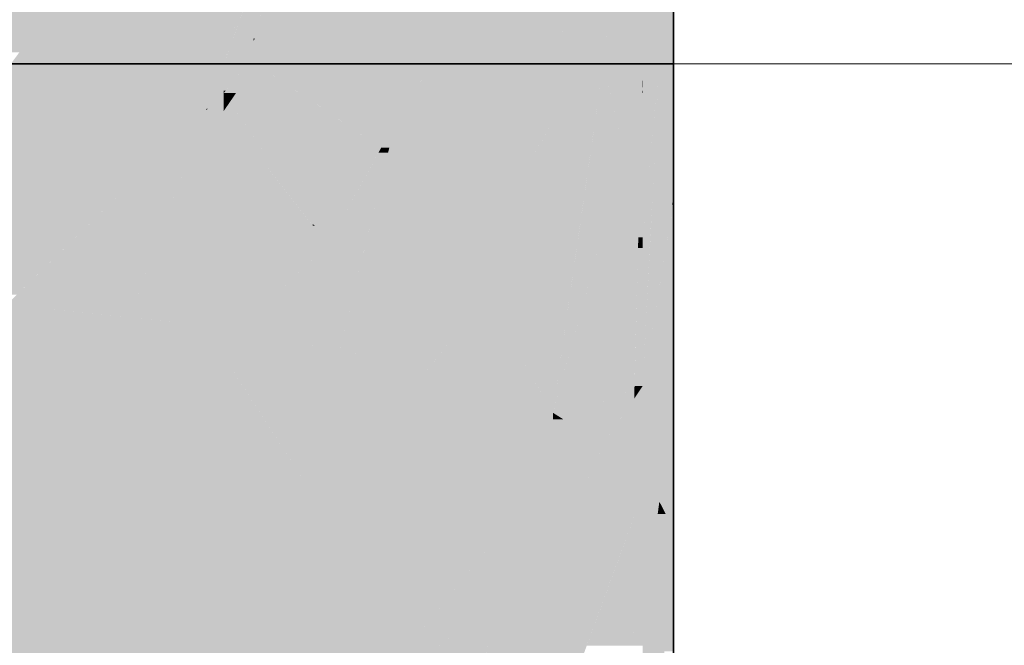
# Model space of a CAD drawing. Extents: x -350 to 540, y -53 to 541.
# Tile 314 of 569: x -105.02 to -102.83, y 100.49 to 101.89. Entities that reach past the tile are written whole.
import ezdxf

# ---------------------------------------------------------------- set-up
doc = ezdxf.new("R2010")
doc.units = 0
doc.layers.get('0').update_dxf_attribs({"lineweight": 35})
for name, color, linetype, lineweight, true_color in [('L_Fortluft', 7, 'Continuous', 35, 0x993300), ('L_Fortluft-Shading', 7, 'Continuous', 35, 0x993300), ('L_Fortluft_Beschriftung', 7, 'Continuous', 18, 0x993300)]:
    doc.layers.add(name, color=color, linetype=linetype, lineweight=lineweight, true_color=true_color)

# ---------------------------------------------------------------- blocks, each defined once
blk = doc.blocks.new('Shading-A06HSWHYNL', base_point=(-103.5622, 98.1166))
at = {"layer": 'L_Fortluft-Shading', "color": 24, "true_color": 0x923000}
for points in [[(-104.5622, 101.7225), (-105.0367, 101.7225), (-104.5622, 101.7878)], [(-105.0367, 101.7225), (-104.5622, 101.7878), (-105.0356, 101.7878)], [(-105.0445, 101.2742), (-104.5622, 101.7225), (-105.0367, 101.7225)], [(-104.5622, 101.6853), (-104.6004, 101.6853), (-104.5622, 101.7225)], [(-104.5977, 101.6879), (-104.5994, 101.6879), (-104.5622, 101.7225)], [(-105.0223, 101.2742), (-105.0445, 101.2742), (-104.6004, 101.6853)], [(-105.0445, 101.2742), (-104.6004, 101.6853), (-104.6023, 101.6853)], [(-104.6216, 101.6285), (-104.6587, 101.6285), (-104.6004, 101.6853)], [(-104.5622, 101.6285), (-104.6216, 101.6285), (-104.5622, 101.6826)], [(-104.6216, 101.6285), (-104.5622, 101.6826), (-104.6014, 101.6826)], [(-104.6004, 101.6853), (-104.6023, 101.6853), (-104.5994, 101.6879)], [(-104.5622, 101.6826), (-104.6014, 101.6826), (-104.5622, 101.6853)], [(-104.6014, 101.6826), (-104.5622, 101.6853), (-104.6004, 101.6853)], [(-104.6004, 101.6853), (-104.5977, 101.6879), (-104.5994, 101.6879)], [(-105.0345, 101.2525), (-105.0445, 101.2525), (-104.6216, 101.6285)], [(-105.0445, 101.2525), (-104.6216, 101.6285), (-104.6587, 101.6285)], [(-104.7621, 101.2516), (-105.0356, 101.2516), (-104.6216, 101.6285)], [(-104.5622, 101.2234), (-104.7726, 101.2234), (-104.5622, 101.6285)], [(-104.7726, 101.2234), (-104.5622, 101.6285), (-104.6216, 101.6285)], [(-104.7726, 101.2234), (-104.7621, 101.2516), (-105.0356, 101.2516)], [(-104.5622, 101.2008), (-104.5622, 101.2234), (-104.7726, 101.2234)]]:
    blk.add_solid(points, dxfattribs=at)
at = {"layer": 'L_Fortluft-Shading', "color": 26, "true_color": 0x882d00}
for points in [[(-104.5349, 101.7225), (-104.5622, 101.7225), (-104.4904, 101.7878)], [(-104.5622, 101.7225), (-104.4904, 101.7878), (-104.5091, 101.7878)], [(-104.5581, 101.7276), (-104.5622, 101.7276), (-104.5309, 101.7878)], [(-104.5622, 101.7276), (-104.5309, 101.7878), (-104.5622, 101.7878)], [(-104.5581, 101.7276), (-104.5091, 101.7878), (-104.5309, 101.7878)], [(-104.3636, 101.7026), (-104.5485, 101.7026), (-104.4904, 101.7878)], [(-104.3211, 101.6741), (-104.148, 101.7878), (-104.4904, 101.7878)], [(-104.148, 101.6741), (-104.3211, 101.6741), (-104.148, 101.7878)], [(-104.5622, 101.7225), (-104.5581, 101.7276), (-104.5622, 101.7276)], [(-104.5485, 101.7026), (-104.5622, 101.7026), (-104.5622, 101.7225)], [(-104.5485, 101.7026), (-104.5349, 101.7225), (-104.5622, 101.7225)], [(-104.5348, 101.6826), (-104.5622, 101.6826), (-104.5485, 101.7026)], [(-104.5622, 101.6826), (-104.5485, 101.7026), (-104.5622, 101.7026)], [(-104.4787, 101.6008), (-104.3636, 101.7026), (-104.5485, 101.7026)], [(-104.2121, 101.6008), (-104.4787, 101.6008), (-104.3636, 101.7026)], [(-104.3638, 101.4275), (-104.5622, 101.4275), (-104.5622, 101.6826)], [(-104.3657, 101.43), (-104.5348, 101.6826), (-104.5622, 101.6826)], [(-104.3616, 101.43), (-104.3657, 101.43), (-104.5348, 101.6826)], [(-104.2121, 101.6008), (-104.148, 101.6741), (-104.3211, 101.6741)], [(-104.148, 101.6297), (-104.1868, 101.6297), (-104.148, 101.6741)], [(-104.1939, 101.6008), (-104.2121, 101.6008), (-104.1868, 101.6297)], [(-104.148, 101.5903), (-104.1965, 101.5903), (-104.148, 101.6297)], [(-104.1965, 101.5903), (-104.148, 101.6297), (-104.1868, 101.6297)], [(-104.3616, 101.43), (-104.2121, 101.6008), (-104.4787, 101.6008)], [(-104.3056, 101.43), (-104.3616, 101.43), (-104.2121, 101.6008)], [(-104.2216, 101.4878), (-104.2739, 101.4878), (-104.1965, 101.5903)], [(-104.2739, 101.4878), (-104.1965, 101.5903), (-104.2178, 101.5903)], [(-104.1965, 101.5903), (-104.2178, 101.5903), (-104.2121, 101.6008)], [(-104.1965, 101.5903), (-104.1939, 101.6008), (-104.2121, 101.6008)], [(-104.148, 101.5577), (-104.2045, 101.5577), (-104.1965, 101.5903)], [(-104.148, 101.5577), (-104.148, 101.5903), (-104.1965, 101.5903)], [(-104.148, 101.4878), (-104.2216, 101.4878), (-104.148, 101.5577)], [(-104.2216, 101.4878), (-104.148, 101.5577), (-104.2045, 101.5577)], [(-104.247, 101.3847), (-104.3305, 101.3847), (-104.2216, 101.4878)], [(-104.3305, 101.3847), (-104.2216, 101.4878), (-104.2739, 101.4878)], [(-104.148, 101.2951), (-104.269, 101.2951), (-104.148, 101.4878)], [(-104.269, 101.2951), (-104.148, 101.4878), (-104.2216, 101.4878)], [(-104.5622, 101.2008), (-104.3638, 101.4275), (-104.5622, 101.4275)], [(-104.3305, 101.3847), (-104.4013, 101.3847), (-104.3638, 101.4275)], [(-104.3638, 101.4275), (-104.3616, 101.43), (-104.3657, 101.43)], [(-104.3598, 101.4275), (-104.3638, 101.4275), (-104.3616, 101.43)], [(-104.3305, 101.3847), (-104.3598, 101.4275), (-104.3638, 101.4275)], [(-104.3305, 101.3847), (-104.3056, 101.43), (-104.3616, 101.43)], [(-104.5243, 101.2008), (-104.5622, 101.2008), (-104.3305, 101.3847)], [(-104.5622, 101.2008), (-104.3305, 101.3847), (-104.4013, 101.3847)], [(-104.269, 101.2951), (-104.4249, 101.2951), (-104.3305, 101.3847)], [(-104.269, 101.2951), (-104.247, 101.3847), (-104.3305, 101.3847)], [(-104.2937, 101.1946), (-104.5309, 101.1946), (-104.269, 101.2951)], [(-104.5309, 101.1946), (-104.269, 101.2951), (-104.4249, 101.2951)], [(-104.1693, 101.1497), (-104.3047, 101.1497), (-104.269, 101.2951)], [(-104.148, 101.1186), (-104.148, 101.2951), (-104.269, 101.2951)], [(-104.5309, 101.1946), (-104.5243, 101.2008), (-104.5622, 101.2008)], [(-104.3047, 101.1497), (-104.2937, 101.1946), (-104.5309, 101.1946)], [(-104.148, 101.1186), (-104.1693, 101.1497), (-104.3047, 101.1497)]]:
    blk.add_solid(points, dxfattribs=at)
at = {"layer": 'L_Fortluft-Shading', "color": 26, "true_color": 0x7a2800}
for points in [[(-104.148, 101.5577), (-103.8301, 101.7878), (-104.0195, 101.7878)], [(-104.083, 101.6741), (-104.148, 101.6741), (-104.0195, 101.7878)], [(-104.148, 101.6741), (-104.0195, 101.7878), (-104.1105, 101.7878)], [(-104.132, 101.7227), (-104.1105, 101.7878), (-104.148, 101.7878)], [(-104.132, 101.7227), (-104.148, 101.7227), (-104.148, 101.7878)], [(-103.8301, 101.6583), (-104.0091, 101.6583), (-103.8301, 101.7878)], [(-104.148, 101.6741), (-104.132, 101.7227), (-104.148, 101.7227)], [(-104.148, 101.5577), (-104.083, 101.6741), (-104.148, 101.6741)], [(-103.8893, 101.5577), (-104.148, 101.5577), (-103.8301, 101.6583)], [(-104.148, 101.5577), (-103.8301, 101.6583), (-104.0091, 101.6583)], [(-103.8301, 101.6256), (-103.8493, 101.6256), (-103.8301, 101.6583)], [(-103.8767, 101.3949), (-103.9852, 101.3949), (-103.8493, 101.6256)], [(-103.8301, 101.4525), (-103.8699, 101.4525), (-103.8301, 101.6256)], [(-103.8699, 101.4525), (-103.8301, 101.6256), (-103.8493, 101.6256)], [(-104.0194, 101.3368), (-103.8893, 101.5577), (-104.148, 101.5577)], [(-104.0194, 101.3368), (-104.148, 101.3368), (-104.148, 101.5577)], [(-103.8301, 101.3949), (-103.8767, 101.3949), (-103.8301, 101.4525)], [(-103.8767, 101.3949), (-103.8301, 101.4525), (-103.8699, 101.4525)], [(-103.9237, 101.3368), (-104.0194, 101.3368), (-103.8767, 101.3949)], [(-104.0194, 101.3368), (-103.8767, 101.3949), (-103.9852, 101.3949)], [(-103.8917, 101.268), (-103.9794, 101.268), (-103.8767, 101.3949)], [(-103.8301, 101.1428), (-103.9066, 101.1428), (-103.8301, 101.3949)], [(-103.9066, 101.1428), (-103.8301, 101.3949), (-103.8767, 101.3949)], [(-104.148, 101.1186), (-104.0194, 101.3368), (-104.148, 101.3368)], [(-103.9794, 101.268), (-104.06, 101.268), (-104.0194, 101.3368)], [(-103.9794, 101.268), (-103.9237, 101.3368), (-104.0194, 101.3368)], [(-104.1003, 101.1186), (-104.148, 101.1186), (-103.9794, 101.268)], [(-104.148, 101.1186), (-103.9794, 101.268), (-104.06, 101.268)], [(-103.9066, 101.1428), (-104.0807, 101.1428), (-103.9794, 101.268)], [(-103.9066, 101.1428), (-103.8917, 101.268), (-103.9794, 101.268)], [(-103.9109, 101.1059), (-104.1105, 101.1059), (-103.9066, 101.1428)], [(-104.1105, 101.1059), (-103.9066, 101.1428), (-104.0807, 101.1428)], [(-103.8475, 101.0412), (-103.9186, 101.0412), (-103.9066, 101.1428)], [(-103.8301, 101.0114), (-103.8301, 101.1428), (-103.9066, 101.1428)], [(-104.1105, 101.1059), (-104.1003, 101.1186), (-104.148, 101.1186)], [(-103.9186, 101.0412), (-103.9109, 101.1059), (-104.1105, 101.1059)], [(-103.8301, 101.0114), (-103.8475, 101.0412), (-103.9186, 101.0412)]]:
    blk.add_solid(points, dxfattribs=at)
at = {"layer": 'L_Fortluft-Shading', "color": 26, "true_color": 0x692300}
for points in [[(-103.7663, 101.4525), (-103.8301, 101.4525), (-103.7177, 101.7878)], [(-103.7611, 101.6583), (-103.8301, 101.6583), (-103.7177, 101.7878)], [(-103.8301, 101.6583), (-103.7177, 101.7878), (-103.8071, 101.7878)], [(-103.8209, 101.7101), (-103.8071, 101.7878), (-103.8301, 101.7878)], [(-103.8209, 101.7101), (-103.8301, 101.7101), (-103.8301, 101.7878)], [(-103.6712, 101.5825), (-103.7474, 101.5825), (-103.7177, 101.7878)], [(-103.7045, 101.7296), (-103.6303, 101.7878), (-103.7177, 101.7878)], [(-103.6303, 101.7296), (-103.7045, 101.7296), (-103.6303, 101.7878)], [(-103.6712, 101.5825), (-103.6303, 101.7296), (-103.7045, 101.7296)], [(-103.6355, 101.5825), (-103.6712, 101.5825), (-103.632, 101.7237)], [(-103.6303, 101.4407), (-103.6391, 101.4407), (-103.6303, 101.7237)], [(-103.6391, 101.4407), (-103.6303, 101.7237), (-103.632, 101.7237)], [(-103.6303, 101.7237), (-103.632, 101.7237), (-103.6303, 101.7296)], [(-103.8301, 101.6583), (-103.8209, 101.7101), (-103.8301, 101.7101)], [(-103.8301, 101.4525), (-103.7611, 101.6583), (-103.8301, 101.6583)], [(-103.8301, 101.0114), (-103.6712, 101.5825), (-103.7474, 101.5825)], [(-103.7964, 101.0214), (-103.8273, 101.0214), (-103.6712, 101.5825)], [(-103.6391, 101.4407), (-103.7029, 101.4407), (-103.6712, 101.5825)], [(-103.6391, 101.4407), (-103.6355, 101.5825), (-103.6712, 101.5825)], [(-103.8301, 101.0114), (-103.7663, 101.4525), (-103.8301, 101.4525)], [(-103.6407, 101.3779), (-103.7169, 101.3779), (-103.6391, 101.4407)], [(-103.7169, 101.3779), (-103.6391, 101.4407), (-103.7029, 101.4407)], [(-103.6303, 101.4017), (-103.6401, 101.4017), (-103.6391, 101.4407)], [(-103.6303, 101.4017), (-103.6303, 101.4407), (-103.6391, 101.4407)], [(-103.6303, 101.3779), (-103.6407, 101.3779), (-103.6303, 101.4017)], [(-103.6407, 101.3779), (-103.6303, 101.4017), (-103.6401, 101.4017)], [(-103.7964, 101.0214), (-103.6407, 101.3779), (-103.7169, 101.3779)], [(-103.6487, 101.0655), (-103.7772, 101.0655), (-103.6407, 101.3779)], [(-103.6303, 101.0709), (-103.6485, 101.0709), (-103.6303, 101.3779)], [(-103.6485, 101.0709), (-103.6303, 101.3779), (-103.6407, 101.3779)], [(-103.7506, 101.0214), (-103.7964, 101.0214), (-103.6487, 101.0655)], [(-103.7964, 101.0214), (-103.6487, 101.0655), (-103.7772, 101.0655)], [(-103.6303, 100.9411), (-103.7177, 100.9411), (-103.6303, 101.0709)], [(-103.6492, 101.0428), (-103.7011, 101.0428), (-103.6487, 101.0655)], [(-103.6492, 101.0428), (-103.634, 101.0655), (-103.6487, 101.0655)], [(-103.6487, 101.0655), (-103.6303, 101.0709), (-103.6485, 101.0709)], [(-103.634, 101.0655), (-103.6487, 101.0655), (-103.6303, 101.0709)], [(-103.6801, 100.997), (-103.8071, 100.997), (-103.6492, 101.0428)], [(-103.8071, 100.997), (-103.6492, 101.0428), (-103.7011, 101.0428)], [(-103.8301, 101.0114), (-103.7964, 101.0214), (-103.8273, 101.0214)], [(-103.8008, 101.0114), (-103.8301, 101.0114), (-103.7964, 101.0214)], [(-103.8071, 100.997), (-103.7506, 101.0214), (-103.7964, 101.0214)], [(-103.8071, 100.997), (-103.8008, 101.0114), (-103.8301, 101.0114)], [(-103.7177, 100.9411), (-103.6801, 100.997), (-103.8071, 100.997)], [(-103.6303, 100.8865), (-103.6303, 100.9411), (-103.7177, 100.9411)]]:
    blk.add_solid(points, dxfattribs=at)
at = {"layer": 'L_Fortluft-Shading', "color": 28, "true_color": 0x561c00}
for points in [[(-103.6133, 101.4017), (-103.6303, 101.4017), (-103.5933, 101.7878)], [(-103.5989, 101.7296), (-103.6303, 101.7296), (-103.5933, 101.7878)], [(-103.6303, 101.7296), (-103.5933, 101.7878), (-103.6277, 101.7878)], [(-103.6294, 101.7504), (-103.6277, 101.7878), (-103.6303, 101.7878)], [(-103.6294, 101.7504), (-103.6303, 101.7504), (-103.6303, 101.7878)], [(-103.5622, 101.4961), (-103.6084, 101.4961), (-103.5933, 101.7878)], [(-103.5622, 101.4961), (-103.5622, 101.7878), (-103.5933, 101.7878)], [(-103.6303, 101.7296), (-103.6294, 101.7504), (-103.6303, 101.7504)], [(-103.6303, 101.4017), (-103.5989, 101.7296), (-103.6303, 101.7296)], [(-103.5687, 101.4352), (-103.6115, 101.4352), (-103.5622, 101.4961)], [(-103.6115, 101.4352), (-103.5622, 101.4961), (-103.6084, 101.4961)], [(-103.5622, 101.4735), (-103.5646, 101.4735), (-103.5622, 101.4961)], [(-103.6089, 101.0709), (-103.6303, 101.0709), (-103.5622, 101.4735)], [(-103.5622, 100.9826), (-103.6192, 100.9826), (-103.5622, 101.4735)], [(-103.5687, 101.4352), (-103.5622, 101.4735), (-103.5646, 101.4735)], [(-103.6303, 101.0709), (-103.5687, 101.4352), (-103.6115, 101.4352)], [(-103.6303, 101.0709), (-103.6133, 101.4017), (-103.6303, 101.4017)], [(-103.6303, 100.8865), (-103.6089, 101.0709), (-103.6303, 101.0709)], [(-103.5799, 100.8865), (-103.6303, 100.8865), (-103.5622, 100.9826)], [(-103.6303, 100.8865), (-103.5622, 100.9826), (-103.6192, 100.9826)], [(-103.5622, 100.8138), (-103.5933, 100.8138), (-103.5622, 100.9826)], [(-103.5933, 100.8138), (-103.5799, 100.8865), (-103.6303, 100.8865)], [(-103.5622, 100.7525), (-103.5622, 100.8138), (-103.5933, 100.8138)]]:
    blk.add_solid(points, dxfattribs=at)
at = {"layer": 'L_Fortluft-Shading', "color": 24, "true_color": 0x8d2f00}
for points in [[(-104.8912, 101.2361), (-105.0445, 101.2361), (-105.0356, 101.2516)], [(-104.5622, 101.2008), (-105.0153, 101.2008), (-105.0445, 101.2361)], [(-104.5622, 101.2008), (-104.8912, 101.2361), (-105.0445, 101.2361)], [(-104.8034, 100.945), (-105.0445, 100.945), (-105.0445, 101.2361)], [(-104.9618, 101.1362), (-104.5622, 101.2008), (-105.0153, 101.2008)], [(-104.5622, 101.1362), (-104.9618, 101.1362), (-104.5622, 101.2008)], [(-104.8034, 100.945), (-104.5622, 101.1362), (-104.9618, 101.1362)], [(-104.5622, 100.945), (-104.8034, 100.945), (-104.5622, 101.1362)], [(-104.6449, 100.7537), (-105.0445, 100.7537), (-104.8034, 100.945)], [(-105.0445, 100.7537), (-104.8034, 100.945), (-105.0445, 100.945)], [(-104.5622, 100.6538), (-104.5622, 100.945), (-104.8034, 100.945)], [(-104.5622, 100.6538), (-104.6449, 100.7537), (-105.0445, 100.7537)]]:
    blk.add_solid(points, dxfattribs=at)
at = {"layer": 'L_Fortluft-Shading', "color": 26, "true_color": 0x842c00}
for points in [[(-104.5309, 101.1946), (-104.5622, 101.1946), (-104.5622, 101.2008)], [(-104.2367, 101.1362), (-104.5622, 101.1362), (-104.5309, 101.1946)], [(-104.5622, 101.1362), (-104.5309, 101.1946), (-104.5622, 101.1946)], [(-104.148, 101.1186), (-104.5508, 101.1186), (-104.5622, 101.1362)], [(-104.148, 101.1186), (-104.2367, 101.1362), (-104.5622, 101.1362)], [(-104.3624, 100.8269), (-104.5622, 100.8269), (-104.5622, 101.1362)], [(-104.4823, 101.0126), (-104.148, 101.1186), (-104.5508, 101.1186)], [(-104.148, 101.0126), (-104.4823, 101.0126), (-104.148, 101.1186)], [(-104.3624, 100.8269), (-104.148, 101.0126), (-104.4823, 101.0126)], [(-104.148, 100.8269), (-104.3624, 100.8269), (-104.148, 101.0126)], [(-104.2506, 100.6538), (-104.5622, 100.6538), (-104.3624, 100.8269)], [(-104.5622, 100.6538), (-104.3624, 100.8269), (-104.5622, 100.8269)], [(-104.148, 100.4949), (-104.148, 100.8269), (-104.3624, 100.8269)], [(-104.5622, 100.6538), (-105.0445, 100.6538), (-105.0445, 100.7537)], [(-104.5622, 100.3744), (-105.0445, 100.3744), (-104.5622, 100.6538)], [(-105.0445, 100.3744), (-104.5622, 100.6538), (-105.0445, 100.6538)], [(-104.148, 100.4949), (-104.2506, 100.6538), (-104.5622, 100.6538)]]:
    blk.add_solid(points, dxfattribs=at)
at = {"layer": 'L_Fortluft-Shading', "color": 26, "true_color": 0x772700}
for points in [[(-104.1105, 101.1059), (-104.148, 101.1059), (-104.148, 101.1186)], [(-104.1162, 101.0126), (-104.148, 101.0126), (-104.1105, 101.1059)], [(-104.148, 101.0126), (-104.1105, 101.1059), (-104.148, 101.1059)], [(-103.8301, 101.0114), (-104.1163, 101.0114), (-104.1105, 101.1059)], [(-104.148, 100.4949), (-104.1162, 101.0126), (-104.148, 101.0126)], [(-103.8301, 100.8906), (-104.1237, 100.8906), (-103.8301, 101.0114)], [(-104.1237, 100.8906), (-103.8301, 101.0114), (-104.1163, 101.0114)], [(-104.148, 100.4949), (-103.8301, 100.8906), (-104.1237, 100.8906)], [(-103.8301, 100.6989), (-103.9841, 100.6989), (-103.8301, 100.8906)], [(-104.148, 100.4949), (-103.8301, 100.6989), (-103.9841, 100.6989)], [(-104.0806, 100.4949), (-104.148, 100.4949), (-103.8301, 100.6989)], [(-103.8301, 100.6074), (-103.9425, 100.6074), (-103.8301, 100.6989)], [(-103.9806, 100.4705), (-104.1105, 100.4705), (-103.9425, 100.6074)], [(-103.8301, 100.3989), (-104.0005, 100.3989), (-103.8301, 100.6074)], [(-104.0005, 100.3989), (-103.8301, 100.6074), (-103.9425, 100.6074)], [(-104.1105, 100.4705), (-104.0806, 100.4949), (-104.148, 100.4949)]]:
    blk.add_solid(points, dxfattribs=at)
at = {"layer": 'L_Fortluft-Shading', "color": 26, "true_color": 0x672200}
for points in [[(-103.8071, 100.997), (-103.8301, 100.997), (-103.8301, 101.0114)], [(-103.8301, 100.8906), (-103.8071, 100.997), (-103.8301, 100.997)], [(-103.7177, 100.9411), (-103.8192, 100.9411), (-103.8071, 100.997)], [(-103.7412, 100.8906), (-103.8301, 100.8906), (-103.7177, 100.9411)], [(-103.8301, 100.8906), (-103.7177, 100.9411), (-103.8192, 100.9411)], [(-103.6303, 100.8865), (-103.7431, 100.8865), (-103.7177, 100.9411)], [(-103.8301, 100.6989), (-103.7412, 100.8906), (-103.8301, 100.8906)], [(-103.8301, 100.6989), (-103.6303, 100.8865), (-103.7431, 100.8865)], [(-103.6339, 100.8224), (-103.6986, 100.8224), (-103.6303, 100.8865)], [(-103.6303, 100.5267), (-103.6506, 100.5267), (-103.6303, 100.8865)], [(-103.6793, 100.6989), (-103.8301, 100.6989), (-103.6339, 100.8224)], [(-103.8301, 100.6989), (-103.6339, 100.8224), (-103.6986, 100.8224)], [(-103.6525, 100.4932), (-103.7547, 100.4932), (-103.6339, 100.8224)], [(-103.7615, 100.4748), (-103.8301, 100.4748), (-103.8301, 100.6989)], [(-103.7615, 100.4748), (-103.6793, 100.6989), (-103.8301, 100.6989)], [(-103.6303, 100.4932), (-103.6525, 100.4932), (-103.6303, 100.5267)], [(-103.6525, 100.4932), (-103.6303, 100.5267), (-103.6506, 100.5267)]]:
    blk.add_solid(points, dxfattribs=at)
at = {"layer": 'L_Fortluft-Shading', "color": 28, "true_color": 0x551c00}
for points in [[(-103.5933, 100.8138), (-103.6303, 100.8138), (-103.6303, 100.8865)], [(-103.6303, 100.5267), (-103.5933, 100.8138), (-103.6303, 100.8138)], [(-103.5794, 100.7865), (-103.5969, 100.7865), (-103.5933, 100.8138)], [(-103.5876, 100.6684), (-103.6121, 100.6684), (-103.5794, 100.7865)], [(-103.6121, 100.6684), (-103.5794, 100.7865), (-103.5969, 100.7865)], [(-103.5622, 100.7525), (-103.5818, 100.7525), (-103.5794, 100.7865)], [(-103.5876, 100.6684), (-103.5622, 100.7525), (-103.5818, 100.7525)], [(-103.5683, 100.6684), (-103.5876, 100.6684), (-103.5622, 100.7525)], [(-103.5622, 100.4807), (-103.582, 100.4807), (-103.5622, 100.7525)], [(-103.6303, 100.5267), (-103.5876, 100.6684), (-103.6121, 100.6684)], [(-103.5973, 100.5267), (-103.6303, 100.5267), (-103.5876, 100.6684)], [(-103.5936, 100.3216), (-103.6114, 100.3216), (-103.5683, 100.6684)], [(-103.6114, 100.3216), (-103.5683, 100.6684), (-103.5876, 100.6684)], [(-103.6114, 100.3216), (-103.6303, 100.3216), (-103.6303, 100.5267)], [(-103.6114, 100.3216), (-103.5973, 100.5267), (-103.6303, 100.5267)]]:
    blk.add_solid(points, dxfattribs=at)
at = {"layer": 'L_Fortluft-Shading', "color": 26, "true_color": 0x7c2900}
for points in [[(-104.148, 100.4949), (-104.5622, 100.4949), (-104.5622, 100.6538)], [(-104.148, 100.4039), (-104.5622, 100.4039), (-104.148, 100.4949)], [(-104.5622, 100.4039), (-104.148, 100.4949), (-104.5622, 100.4949)]]:
    blk.add_solid(points, dxfattribs=at)
at = {"layer": 'L_Fortluft-Shading', "color": 26, "true_color": 0x712500}
blk.add_solid([(-104.1105, 100.4705), (-104.148, 100.4705), (-104.148, 100.4949)], dxfattribs=at)
blk = doc.blocks.new('Shading-A06HSWI0NL', base_point=(-103.5933, 101.7878))
at = {"layer": 'L_Fortluft-Shading', "color": 26, "true_color": 0x892d00}
for points in [[(-104.5622, 101.7878), (-104.3843, 102.399), (-104.5622, 102.399)], [(-104.4935, 101.8443), (-104.1654, 102.3402), (-104.3562, 102.3402)], [(-104.5622, 101.7878), (-104.4056, 102.2079), (-104.4399, 102.2079)], [(-104.5426, 101.8402), (-104.4962, 101.8402), (-104.4056, 102.2079)], [(-104.4935, 101.8443), (-104.4952, 101.8443), (-104.3929, 102.2079)], [(-104.4952, 101.8443), (-104.3929, 102.2079), (-104.4056, 102.2079)], [(-104.4935, 101.8443), (-104.148, 102.2037), (-104.2557, 102.2037)], [(-104.5091, 101.7878), (-104.4904, 101.7878), (-104.2983, 102.0211)], [(-104.458, 101.8443), (-104.4935, 101.8443), (-104.2983, 102.0211)], [(-104.4935, 101.8443), (-104.2983, 102.0211), (-104.3235, 102.0211)], [(-104.4904, 101.7878), (-104.148, 101.7878), (-104.2983, 102.0211)], [(-104.148, 101.7878), (-104.2983, 102.0211), (-104.148, 102.0211)], [(-104.5622, 101.7878), (-104.5309, 101.7878), (-104.5426, 101.8402)], [(-104.5309, 101.7878), (-104.5426, 101.8402), (-104.4962, 101.8402)], [(-104.5309, 101.7878), (-104.5091, 101.7878), (-104.4962, 101.8402)], [(-104.5091, 101.7878), (-104.458, 101.8443), (-104.4935, 101.8443)], [(-104.5091, 101.7878), (-104.4946, 101.8402), (-104.4962, 101.8402)], [(-104.4946, 101.8402), (-104.4962, 101.8402), (-104.4935, 101.8443)], [(-104.4962, 101.8402), (-104.4935, 101.8443), (-104.4952, 101.8443)]]:
    blk.add_solid(points, dxfattribs=at)
at = {"layer": 'L_Fortluft-Shading', "color": 28, "true_color": 0x561c00}
for points in [[(-103.6277, 101.7878), (-103.5933, 101.7878), (-103.5857, 102.4151)], [(-103.5933, 101.7878), (-103.5857, 102.4151), (-103.5702, 102.4151)], [(-103.5933, 101.7878), (-103.5622, 101.7878), (-103.5622, 102.0574)], [(-103.5933, 101.7878), (-103.5622, 102.0574), (-103.5834, 102.0574)], [(-103.6303, 101.7878), (-103.6277, 101.7878), (-103.6303, 102.0039)], [(-103.6277, 101.7878), (-103.6303, 102.0039), (-103.6132, 102.0039)]]:
    blk.add_solid(points, dxfattribs=at)
at = {"layer": 'L_Fortluft-Shading', "color": 26, "true_color": 0x692300}
for points in [[(-103.8301, 101.7878), (-103.8071, 101.7878), (-103.6612, 102.348)], [(-103.8071, 101.7878), (-103.7177, 101.7878), (-103.6612, 102.348)], [(-103.8301, 101.7878), (-103.7454, 102.0689), (-103.8301, 102.0689)], [(-103.7177, 101.7878), (-103.6303, 101.7878), (-103.6303, 102.0039)], [(-103.7177, 101.7878), (-103.6303, 102.0039), (-103.6959, 102.0039)]]:
    blk.add_solid(points, dxfattribs=at)
at = {"layer": 'L_Fortluft-Shading', "color": 24, "true_color": 0x933100}
for points in [[(-105.0445, 101.8132), (-105.0166, 101.8132), (-104.7489, 102.1723)], [(-105.0445, 101.8132), (-104.7489, 102.1723), (-104.7603, 102.1723)], [(-105.0356, 101.7878), (-104.5622, 101.7878), (-104.7489, 102.1723)], [(-104.5622, 101.7878), (-104.7489, 102.1723), (-104.5622, 102.1723)], [(-105.0445, 101.8132), (-104.9, 101.9958), (-105.0445, 101.9958)]]:
    blk.add_solid(points, dxfattribs=at)
at = {"layer": 'L_Fortluft-Shading', "color": 26, "true_color": 0x7b2900}
for points in [[(-104.148, 101.7878), (-104.1105, 101.7878), (-103.9465, 102.1279)], [(-104.148, 101.7878), (-103.9465, 102.1279), (-104.148, 102.1279)], [(-104.1105, 101.7878), (-104.0195, 101.7878), (-103.9465, 102.1279)], [(-104.0195, 101.7878), (-103.8301, 101.7878), (-103.8301, 102.0689)], [(-104.0195, 101.7878), (-103.8301, 102.0689), (-103.9592, 102.0689)]]:
    blk.add_solid(points, dxfattribs=at)
blk = doc.blocks.new('Wickelfalzrohr-A06HSWSGNL', base_point=(-107.5622, 101.7878))
at = {"color": 0, "linetype": 'ByBlock', "lineweight": -2, "ltscale": 0.35}
for p, q in [((-103.5622, 101.7878), (-103.5622, 104.299)), ((-106.3906, 101.7878), (-104.7337, 101.7878)), ((-104.7337, 101.7878), (-103.5622, 101.7878))]:
    blk.add_line(p, q, dxfattribs=at)
blk = doc.blocks.new('Bauteilbeschriftung-A06HSWSINL', base_point=(-103.5622, 81.7878))
at = {"color": 0, "linetype": 'ByBlock', "lineweight": -2, "ltscale": 0.18}
blk.add_line((-85.1959, 101.7878), (-103.5622, 101.7878), dxfattribs=at)
blk = doc.blocks.new('Bogen-A06HSWTINL', base_point=(-107.5622, 95.7878))
at = {"color": 0, "linetype": 'ByBlock', "lineweight": -2, "ltscale": 0.35}
for p, q in [((-105.0445, 101.7878), (-104.5622, 101.7878)), ((-104.5622, 101.7878), (-104.148, 101.7878)), ((-104.148, 101.7878), (-103.8301, 101.7878)), ((-103.8301, 101.7878), (-103.6303, 101.7878)), ((-103.6303, 101.7878), (-103.5622, 101.7878)), ((-103.5622, 101.7878), (-103.5622, 100.7525)), ((-103.5622, 100.7525), (-103.5622, 99.7878))]:
    blk.add_line(p, q, dxfattribs=at)

msp = doc.modelspace()

# ---------------------------------------------------------------- block references
at = {"layer": 'L_Fortluft'}
for name, p in [('Shading-A06HSWI0NL', (-103.5933, 101.7878)), ('Shading-A06HSWHYNL', (-103.5622, 98.1166))]:
    msp.add_blockref(name, p, dxfattribs=at)
at = {"layer": 'L_Fortluft', "ltscale": 0.35}
for name, p in [('Wickelfalzrohr-A06HSWSGNL', (-107.5622, 101.7878)), ('Bogen-A06HSWTINL', (-107.5622, 95.7878))]:
    msp.add_blockref(name, p, dxfattribs=at)
at = {"layer": 'L_Fortluft_Beschriftung', "ltscale": 0.18}
msp.add_blockref('Bauteilbeschriftung-A06HSWSINL', (-103.5622, 81.7878), dxfattribs=at)

doc.saveas('drawing.dxf')
